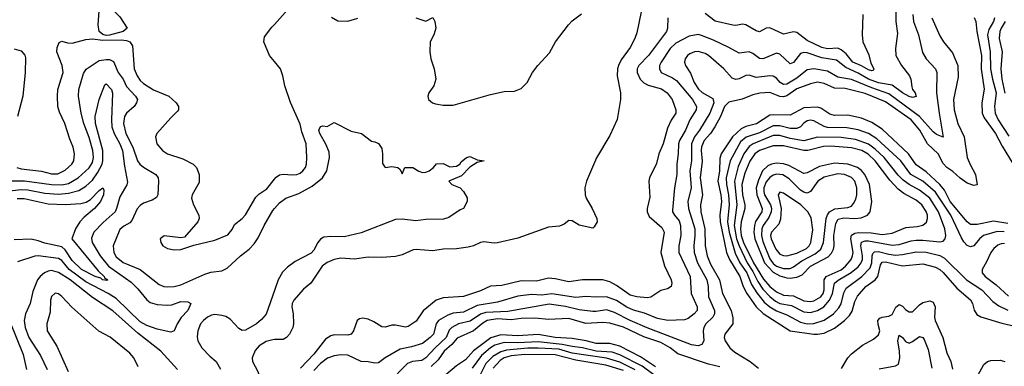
# Model space of a CAD drawing. Header units: inches. Extents: x 884549 to 1028252, y 526810 to 653624.
# Tile 803 of 1056: x 968502 to 974289, y 610961 to 613000. Entities that reach past the tile are written whole.
import ezdxf

# ---------------------------------------------------------------- set-up
doc = ezdxf.new("R2010")
doc.units = ezdxf.units.IN
doc.header["$MEASUREMENT"] = 0
doc.layers.add('A9661', color=7, linetype='Continuous')
doc.layers.add('A9671', color=7, linetype='Continuous')

msp = doc.modelspace()

# ---------------------------------------------------------------- linework, layer by layer
at = {"layer": 'A9661', "color": 5, "elevation": 2180}
msp.add_lwpolyline([(969010, 612906), (968990, 612912.3), (968969.5, 612930), (968964.2, 612970), (968969.8, 613050), (968979.3, 613070), (968990, 613080.7), (969030, 613073.7), (969050, 613057.1), (969090, 613015.8), (969133.1, 612950), (969110.2, 612929.8), (969030, 612909.3)], close=True, dxfattribs=at)
at = {"layer": 'A9661', "color": 5}
for points, elevation in [([(970000, 612753.5), (969970.9, 612790), (969936.9, 612870), (969941.5, 612898.5), (969984.9, 612955.1), (970000, 612972)], 2180), ([(968484.9, 612130), (968510, 612122.9), (968630, 612108.9), (968690, 612093.8), (968726.2, 612093.8), (968770, 612114.7), (968808.8, 612150), (968819.8, 612170), (968824.2, 612210), (968815.8, 612250), (968796.3, 612296.3), (968767.3, 612390), (968735.8, 612455.8), (968727.3, 612490), (968723.7, 612550), (968726.8, 612590), (968758.7, 612690), (968752, 612730), (968721, 612810), (968722.9, 612837.1), (968734.9, 612865.1), (968750, 612873.4), (968783, 612863), (968810, 612861.3), (968890, 612883.2), (968930, 612888.1), (968990, 612879.5), (969098.9, 612881.1), (969130, 612877), (969149.2, 612869.2), (969165.8, 612845.8), (969175.7, 612710), (969191.9, 612670), (969210, 612642.5), (969230, 612623.6), (969287.7, 612587.7), (969377.8, 612550), (969422.8, 612510), (969435.8, 612490), (969436.1, 612470), (969430, 612461.3), (969390, 612423.5), (969308.4, 612330), (969300.3, 612310), (969308.9, 612270), (969341.7, 612230), (969370, 612211.1), (969460.7, 612180.7), (969521.7, 612150), (969540.9, 612130), (969557.4, 612090), (969557.6, 612042.4), (969515.3, 611970), (969511.4, 611950), (969523.9, 611910), (969554.9, 611850), (969557.8, 611830), (969548.9, 611810), (969470, 611720.9), (969450, 611717), (969350.7, 611729.3), (969328, 611710), (969330.8, 611690), (969344, 611670), (969370, 611654), (969410, 611646), (969450, 611648.2), (969526.2, 611673.8), (969650, 611703.1), (969725.4, 611734.6), (969750, 611765.5), (969765, 611795), (969810, 611830.3), (969830, 611851.8), (969890, 611956), (969906.9, 611973.1), (969955, 612005), (970000, 612061.5)], 2180), ([(968470, 612827.6), (968510, 612816.9), (968531.7, 612791.7), (968535.5, 612775.5), (968535.4, 612690), (968520.2, 612550), (968489.3, 612430.7)], 2180), ([(968430, 612052.9), (968530, 612052.3), (968689.6, 612029.6), (968750, 612028), (968790, 612035.9), (968846, 612070), (968910, 612128.1), (968930, 612160.7), (968936.4, 612190), (968932, 612230), (968910, 612307.1), (968878.4, 612390), (968863.1, 612450), (968848.7, 612550), (968849.3, 612590), (968877.1, 612682.9), (968892, 612708), (968970, 612759), (969010, 612766.3), (969030, 612765.1), (969053.3, 612753.3), (969081.7, 612690), (969109.6, 612649.6), (969130, 612607.3), (969182.7, 612550), (969194.4, 612530), (969189.2, 612510), (969174.5, 612490), (969130.1, 612450), (969117.6, 612430), (969111.9, 612390), (969126.6, 612330), (969166.2, 612250), (969193.9, 612170), (969208.1, 612150), (969230, 612132.1), (969303.2, 612090), (969316.2, 612070), (969317.7, 612050), (969314.2, 611970), (969305.6, 611954.4), (969281.4, 611938.6), (969230, 611920.7), (969210, 611906.6), (969193.5, 611886.5), (969161.6, 611818.4), (969150, 611805.4), (969114, 611786), (969090, 611765.2), (969051, 611670), (969054.6, 611630), (969070, 611604.6), (969110, 611571.5), (969209.6, 611529.6), (969322.8, 611442.8), (969350, 611431), (969368.9, 611428.9), (969410, 611430.7), (969450, 611439.8), (969590, 611503.3), (969626.1, 611513.9), (969690, 611522.5), (969721.2, 611538.8), (969799.1, 611610), (969850.3, 611649.7), (969879.6, 611680.4), (969903.8, 611716.2), (969939, 611790), (969990, 611877.2), (970000, 611888.4)], 2160), ([(968410, 611988.9), (968510, 612000.6), (968550, 611999.5), (968650, 611979.5), (968730, 611974.1), (968790, 611979), (968850, 611995.5), (968890, 612020.5), (968930, 612056.8), (968960.2, 612099.8), (968986.4, 612150), (968990.9, 612170), (968990.7, 612230.7), (968948.2, 612390), (968945.4, 612430), (968969.9, 612530.1), (969002.7, 612617.3), (969010, 612622), (969041.7, 612590), (969047.6, 612567.6), (969041.3, 612410), (969044.6, 612370), (969057.7, 612330), (969091.6, 612270), (969106.5, 612230), (969118, 612138), (969136, 612044), (969132.5, 612027.6), (969090, 611956.9), (969071.9, 611890), (969062.4, 611870), (968992.6, 611807.4), (968938.6, 611750), (968925.2, 611714.8), (968927.9, 611690), (968974.4, 611610), (969024.2, 611550), (969156.4, 611456.4), (969196.9, 611416.9), (969250, 611352.4), (969270, 611336.8), (969310, 611324.8), (969370, 611321.4), (969397, 611323), (969450, 611342.3), (969490, 611339.6), (969508, 611330), (969490.2, 611290), (969451.8, 611248.2), (969428, 611210), (969410, 611169.5), (969390, 611160.8), (969310, 611178.9), (969250, 611201.6), (969210, 611223), (969070, 611359.9), (969022.5, 611390), (968890, 611458.7), (968792.9, 611530), (968750, 611583.7), (968730, 611595.9), (968610, 611610.4), (968591.3, 611608.7), (968490, 611575.1)], 2140), ([(968488.2, 611948.2), (968529, 611949), (968670, 611917.2), (968770, 611912), (968860.7, 611919.3), (968893.1, 611926.9), (968918.7, 611941.3), (968970, 611995.5), (968990.3, 612010.3), (968996.7, 611996.7), (968994.8, 611970), (968976.6, 611930), (968941, 611890), (968880.9, 611839.1), (968856.1, 611810), (968830.1, 611770), (968808.3, 611710), (968962.8, 611522.8), (968998.6, 611490), (969000.4, 611480.4), (969019.3, 611470), (969013.4, 611466.6), (968989.8, 611470), (968979.5, 611479.5), (968946.4, 611490), (968865.1, 611530), (968810, 611584), (968770, 611645.2), (968750, 611663.4), (968650, 611684.8), (968610, 611699.6), (968570, 611707.9), (968470, 611705.3)], 2120), ([(969430, 610942.4), (969331.6, 611050), (969196.7, 611156.7), (969050, 611286.9), (968930, 611366.1), (968799.2, 611470), (968730, 611512.8), (968690, 611524.5), (968670, 611521.4), (968647.6, 611510), (968623.2, 611490), (968607.4, 611470), (968579.9, 611400.1), (968563.8, 611330), (968535.7, 611270), (968527.6, 611230), (968535.1, 611190), (968556.9, 611130), (968624.7, 611024.7), (968663.1, 610943.1)], 2160), ([(969197.9, 610957.9), (969172.2, 611010), (969150, 611037.7), (969033, 611133), (968967.4, 611167.4), (968808.5, 611308.5), (968750, 611371.6), (968730, 611387.3), (968710, 611390.7), (968690, 611371.5), (968683.2, 611350), (968680.6, 611279.4), (968661, 611210), (968662.9, 611170), (968720.2, 611080.2), (968787.6, 610930)], 2180), ([(970000, 611406.9), (969951.5, 611268.5), (969924.2, 611235.8), (969893.2, 611210), (969830, 611174.2), (969810, 611171.7), (969790, 611183.5), (969739.2, 611239.2), (969713.5, 611253.5), (969690, 611260.3), (969650, 611265), (969630, 611261.2), (969606.4, 611250), (969582.2, 611230), (969565, 611210), (969548.3, 611170), (969545.5, 611134.5), (969549, 611110), (969573.2, 611070), (969620.6, 611020.6), (969657.8, 610990), (969683.2, 610943.2)], 2160), ([(968444.8, 611224.8), (968523, 611030), (968542.6, 610942.6)], 2140), ([(970000, 611117.7), (969990, 611117.4), (969950, 611107.3), (969910, 611081.4), (969886, 611054), (969867.5, 611010), (969870.8, 610990), (969901.2, 610930), (969915.4, 610890), (969950.8, 610830), (969968.6, 610790), (970000, 610667)], 2180)]:
    msp.add_lwpolyline(points, dxfattribs=dict(at, elevation=elevation))
at = {"layer": 'A9671', "color": 5}
for points, elevation in [([(970000, 612972), (970110, 613094.4)], 2180), ([(973650.8, 613070), (973651.8, 612990), (973661.7, 612918.3), (973649.3, 612830), (973652, 612790), (973684.1, 612730), (973731.3, 612670), (973740.1, 612650), (973744.2, 612604.2), (973749.5, 612589.5), (973765, 612570), (973770, 612547.6), (973750, 612542.9), (973730, 612548.4), (973690, 612570.4), (973630, 612615.1), (973550, 612628.3), (973490, 612650.2), (973430, 612684.7), (973357.8, 612717.8), (973302.7, 612762.7), (973216.5, 612776.5), (973130, 612804.5), (973110, 612807.4), (973090, 612800.2), (973050, 612747.3), (973030, 612740.7), (972970, 612797.4), (972950, 612802.3), (972885, 612775), (972870, 612770.5), (972850, 612771.7), (972810, 612801.3), (972790, 612809.9), (972730, 612803.9), (972670, 612837.2), (972578.7, 612878.7), (972510, 612907.8), (972490, 612911.9), (972437, 612903), (972358.8, 612861.2), (972324.6, 612830), (972272.3, 612750), (972261.3, 612730), (972261.3, 612710), (972271.8, 612690), (972338.4, 612658.4), (972361.3, 612641.3), (972456.9, 612530), (972478.9, 612490), (972477.2, 612470), (972441.1, 612410), (972414.5, 612350), (972380.7, 612290), (972374.6, 612270), (972372.6, 612210), (972364.6, 612150), (972364.8, 612090), (972349.6, 612010.4), (972338.6, 611878.6), (972338.6, 611870), (972350.1, 611850.1), (972377.1, 611817.1), (972385.3, 611790), (972387, 611730), (972375, 611670), (972376.8, 611630), (972442.9, 611490), (972448.3, 611390), (972483.3, 611310), (972483.5, 611290), (972465.6, 611270), (972430, 611242.4), (972410, 611234.2), (972310.6, 611229.4), (972250, 611242.5), (972173.6, 611273.6), (972110, 611290.6), (972070, 611309.6), (972010, 611348.6), (971950, 611369.9), (971890, 611367.4), (971830, 611370.9), (971770, 611366.4), (971630, 611386.5), (971570, 611378.6), (971510, 611383.4), (971430, 611373.7), (971310, 611339), (971190, 611318.1), (971110, 611279), (971050, 611273.7), (971017.5, 611262.5), (970963.9, 611230), (970950.1, 611210), (970933.3, 611150), (970915.1, 611130), (970870, 611095.3), (970805.4, 611074.6), (970738.7, 611061.3), (970650.1, 611009.9), (970610, 610980.7), (970590, 610978.5), (970550, 610987.6), (970510, 610989.8), (970430, 611025.5), (970390, 611027.6), (970350, 611023.1), (970311, 611009), (970270, 610977.3), (970230, 610936.2)], 2240), ([(972154.8, 613045.2), (972130, 612922), (972117.5, 612890), (972090, 612837.2), (972036.8, 612763.2), (972021.6, 612730), (972015.9, 612710), (972014.2, 612670), (972032.5, 612570), (972033.8, 612530), (972013, 612413), (971970, 612319.5), (971892.8, 612187.2), (971832.8, 612050), (971823.6, 612010), (971824.5, 611970), (971832.1, 611950), (971866.7, 611890), (971893.7, 611830), (971896.4, 611810), (971878.9, 611781.1), (971870, 611774.5), (971790, 611791.5), (971750, 611816.3), (971730, 611818.4), (971702, 611798), (971674.2, 611785.8), (971610, 611779.2), (971430, 611715.6), (971310, 611687.8), (971290, 611685.8), (971230, 611693.3), (971210, 611689.8), (971170.1, 611669.9), (971138.7, 611661.3), (971070, 611652.2), (970990.1, 611649.9), (970930, 611639.5), (970831.8, 611648.2), (970813.8, 611646.2), (970750, 611615.9), (970710, 611606.4), (970630, 611601.8), (970550, 611603.7), (970470, 611590.6), (970390, 611596.5), (970350, 611589.8), (970310, 611571.7), (970279.6, 611550), (970214, 611450), (970170, 611414.7), (970112.9, 611350), (970103.2, 611330), (970100.9, 611310), (970110.2, 611270.2), (970111.5, 611210), (970107.9, 611190), (970088.3, 611150), (970070, 611129.8), (970050, 611119.4), (970000, 611117.7)], 2180), ([(972311.7, 613010), (972308.6, 612950), (972302.8, 612930), (972197.7, 612790), (972141, 612730), (972131.5, 612710), (972130.5, 612690), (972149.2, 612650), (972170, 612628.4), (972195.3, 612615.3), (972273.6, 612593.6), (972307.1, 612570), (972337.5, 612530), (972357.8, 612470), (972358.5, 612450), (972331.6, 612408.4), (972310, 612361.6), (972283, 612270), (972258.7, 612210), (972245.6, 612154.4), (972202.9, 612070), (972198.9, 612050), (972204.7, 611955.3), (972188.8, 611890), (972190.1, 611870), (972202.5, 611842.5), (972276.5, 611776.5), (972289.6, 611750), (972271, 611630), (972291.8, 611551.8), (972330.1, 611470), (972334, 611450), (972330, 611429.8), (972310, 611417.1), (972270, 611406.2), (972212.3, 611367.7), (972190, 611364.6), (972130, 611369.3), (972090, 611379.3), (972010, 611436.9), (971970, 611458.8), (971930, 611469.9), (971810, 611469.9), (971730, 611458.5), (971650, 611476.4), (971610, 611478.5), (971539.2, 611460.8), (971450, 611463.1), (971335.7, 611435.7), (971270, 611432.5), (971210, 611404.7), (971110, 611371.4), (970990, 611364.3), (970950, 611350.5), (970872.6, 611287.4), (970832.6, 611227.4), (970785.2, 611194.8), (970768.7, 611191.3), (970710, 611203.4), (970690, 611202.6), (970650, 611190.9), (970630, 611192.3), (970583.2, 611223.2), (970550, 611238), (970516.3, 611243.7), (970500, 611240), (970485.3, 611230), (970464.4, 611170), (970449.3, 611150.7), (970430, 611144.8), (970350, 611146.9), (970330, 611139.9), (970299.9, 611120.1), (970230, 611031.6), (970152.7, 610950)], 2220), ([(970333.9, 613013.9), (970372.7, 612992.7), (970430, 612991.4), (970490, 613008.4)], 2180), ([(973750.6, 613030), (973755.9, 612990), (973783.4, 612910), (973807.7, 612807.7), (973830, 612770.2), (973883.8, 612710), (973892.4, 612690), (973890.7, 612570), (973905.6, 612450), (973930, 612309.6), (973890, 612323.7), (973870, 612339.6), (973789.6, 612429.6), (973610, 612563.4), (973510, 612598.6), (973390, 612649), (973310, 612661.7), (973250, 612697.1), (973170, 612711.1), (973130, 612705.1), (973070, 612655.7), (973010, 612620.7), (972990, 612619), (972971, 612631), (972950, 612656.8), (972930, 612667.3), (972910, 612669.3), (972830, 612659.3), (972790, 612673.6), (972770, 612672.2), (972730, 612652.4), (972710, 612647.7), (972690, 612655.4), (972641.3, 612710), (972550, 612789.2), (972530, 612801.8), (972490, 612812.2), (972468.6, 612811.4), (972440.2, 612799.8), (972426.6, 612790), (972412.9, 612770), (972409.5, 612750), (972415.9, 612730), (972444.6, 612684.6), (972466.5, 612630), (972491.5, 612591.5), (972512.3, 612572.3), (972575.7, 612535.7), (972582.2, 612510), (972558.5, 612450), (972497.6, 612350), (972467.6, 612310), (972450.1, 612270), (972449.7, 612170.3), (972441.4, 612110), (972448.6, 612010), (972429.7, 611930), (972432.2, 611890), (972469.4, 611770), (972470.4, 611730), (972463.4, 611670), (972466.5, 611630), (972486.2, 611570), (972540.1, 611470), (972548.8, 611430), (972550.5, 611370), (972585.5, 611290), (972584.8, 611270), (972574.8, 611250), (972534.3, 611210), (972523.6, 611190), (972519.8, 611170), (972522.2, 611110), (972511.7, 611090), (972490, 611082.1), (972450, 611086.7), (972190, 611187.5), (972090, 611230.9), (971998, 611278), (971950, 611293.3), (971890, 611283.2), (971870, 611284.2), (971790, 611294), (971710, 611313.4), (971613.8, 611326.2), (971370, 611283), (971242, 611278), (971210, 611268.4), (971150, 611225.5), (971081.5, 611210), (971041.1, 611190), (971026.3, 611173.7), (971008.4, 611130), (970944.2, 611070), (970890, 611010.4), (970864.6, 610995.4), (970810, 610989.9), (970782, 610978), (970670, 610864.4)], 2260), ([(970830.5, 613010.5), (970890, 612990.8), (970930, 613013), (970942, 612990), (970948.4, 612950), (970935.4, 612910), (970914.9, 612870), (970913.2, 612810), (970918.6, 612770), (970937.8, 612710), (970948.5, 612650), (970935.5, 612610), (970906.4, 612570), (970901.6, 612550), (970903.8, 612530), (970927.3, 612510), (970945.5, 612505.5), (970990, 612497.6), (971050, 612498), (971270, 612560.2), (971350, 612576.9), (971410, 612579.5), (971450, 612595.8), (971484.2, 612630), (971515.4, 612690), (971546.4, 612730), (971615.4, 612804.6), (971650.8, 612870), (971727.9, 612970), (971750, 612994), (971804.7, 613035.3)], 2180), ([(973862.9, 613010), (973910, 612904.9), (973930.6, 612870.6), (973984.6, 612804.6), (974015.1, 612730), (974017.6, 612662.4), (973989.2, 612530.8), (973994.2, 612470), (974014.7, 612390), (974053.1, 612310), (974071.1, 612190), (974087.7, 612147.7), (974119.3, 612090), (974130, 612027.6), (974110, 612024.4), (974070, 612038.7), (974030, 612067), (973986.6, 612106.6), (973950, 612130.3), (973930, 612153.8), (973900.1, 612210), (973837.2, 612270), (973792.3, 612350), (973740.8, 612410), (973590, 612516.1), (973470, 612565.1), (973354.2, 612594.2), (973290, 612597.7), (973230, 612624.9), (973190, 612631.8), (973150, 612622.6), (973070, 612593.9), (973010, 612552.5), (972990, 612546.1), (972970, 612549), (972910, 612570.7), (972852, 612568), (972810, 612558.3), (972748.4, 612531.6), (972670, 612515.2), (972644.1, 612490), (972620.3, 612430), (972587.8, 612370), (972561.3, 612330), (972525.3, 612290), (972508.2, 612251.8), (972506.4, 612230), (972512.8, 612167.2), (972502.1, 612070), (972514.4, 611970), (972504, 611910), (972504.2, 611870), (972529.5, 611770), (972530.1, 611670), (972541.9, 611610), (972561.1, 611561.1), (972613.9, 611470), (972633, 611390), (972684, 611290), (972693.9, 611246.1), (972693.8, 611210), (972645.8, 611150), (972643.1, 611130), (972647.9, 611110), (972675.7, 611070), (972704.2, 611044.2), (972795.6, 610990), (972843.7, 610950)], 2280), ([(973457.8, 613030), (973453.2, 612910), (973457.5, 612870), (973492.6, 612792.6), (973504.9, 612744.9), (973522.2, 612710), (973518.3, 612701.7), (973510, 612699.4), (973490, 612704.5), (973449.1, 612729.1), (973399.2, 612750), (973358.7, 612798.7), (973330, 612823.4), (973310, 612832.9), (973250, 612829.1), (973216.3, 612836.3), (973130, 612877.8), (973070, 612924.3), (973050, 612928.6), (972990, 612915.5), (972910, 612952.3), (972890, 612950.8), (972850, 612929), (972830, 612934.7), (972770, 612969.9), (972750, 612974.2), (972710, 612966.2), (972692.6, 612967.4), (972590, 612990.4), (972530, 613037.2)], 2220), ([(974112.3, 613012.3), (974121, 612990), (974126.8, 612930), (974153.8, 612790), (974153.2, 612710), (974169.7, 612590.3), (974157.1, 612510), (974159.4, 612450), (974170, 612423.5), (974236.2, 612330), (974275.1, 612255.1), (974339.9, 612150)], 2320), ([(974230.8, 613010), (974225.5, 612990), (974197.7, 612942.3), (974190.6, 612910), (974204.6, 612810), (974208.4, 612710), (974218.8, 612650), (974240.5, 612570), (974231.3, 612490), (974235.6, 612450), (974253, 612410), (974315.7, 612315.7)], 2340), ([(974294.6, 612990), (974269.7, 612950), (974262.4, 612930), (974258.3, 612890), (974275.7, 612810), (974268.5, 612710), (974273.2, 612650), (974291.9, 612568.1)], 2360), ([(970000, 612061.5), (970010, 612074), (970030, 612087.9), (970050, 612091.4), (970106.3, 612086.3), (970130, 612089.2), (970150, 612096.9), (970166.9, 612110), (970181.1, 612130), (970187.4, 612150), (970189.9, 612189.8), (970185.3, 612270), (970159.9, 612339.9), (970150, 612386), (970093.3, 612513.3), (970061.2, 612610), (970049.6, 612669.5), (970034.7, 612710), (970000, 612753.5)], 2180), ([(974310, 611800.1), (974224.5, 611815.5), (974130, 611795.2), (974090, 611795.3), (974070, 611809.9), (973970.6, 611930), (973936.2, 611996.2), (973910.1, 612030.1), (973830, 612105.8), (973770, 612145.3), (973726.2, 612210), (973570, 612356.7), (973510, 612395.2), (973450, 612421), (973370, 612437.5), (973290, 612435.4), (973263.9, 612443.9), (973210, 612479.5), (973190, 612484.5), (973110, 612481.8), (973030, 612437.9), (972930, 612441), (972910, 612437.5), (972831.9, 612388.1), (972770, 612370.7), (972742.9, 612357.1), (972692.1, 612310), (972624.6, 612210), (972617.6, 612182.4), (972614.2, 612110), (972605, 612050), (972622.8, 611970), (972626.9, 611930), (972617.5, 611850), (972618.8, 611810), (972656.8, 611630), (972673.3, 611590), (972733.4, 611490), (972754.6, 611430), (972774.8, 611390), (972830.2, 611310.2), (972871.7, 611271.7), (973030.4, 611170.4), (973170, 611149.7), (973190.9, 611149.1), (973230, 611156.6), (973290, 611184.5), (973349.4, 611230.6), (973379.5, 611260.5), (973394.1, 611285.9), (973410, 611343.1), (973426.2, 611373.8), (973474.1, 611430), (973529.6, 611470.3), (973544.6, 611490), (973561.9, 611558.1), (973570, 611573.8), (973590, 611576.2), (973690, 611552.9), (973810, 611563.3), (973884.4, 611544.4), (973910, 611530.5), (973930, 611512.8), (974010, 611419.9), (974090, 611351.5), (974101.2, 611330), (974111.7, 611291.7), (974126.5, 611266.5), (974151.6, 611251.6), (974274.5, 611214.5), (974410, 611182.8)], 2320), ([(970000, 611888.4), (970030, 611922.2), (970067.2, 611950), (970142.4, 611977.6), (970220.3, 612019.7), (970281.8, 612070), (970307.2, 612110), (970323.5, 612190), (970320, 612220), (970303.9, 612263.9), (970266, 612330), (970260.9, 612350), (970270, 612372), (970284.7, 612375.3), (970310, 612371), (970350, 612394.8), (970450, 612344), (970511.3, 612330), (970570, 612284.7), (970590, 612282), (970610.9, 612270.9), (970630, 612242), (970634.9, 612210), (970634.9, 612154.9), (970650, 612130.8), (970690, 612136.4), (970724.7, 612130), (970738, 612118), (970750, 612094), (970766, 612130), (970812, 612130), (970848.5, 612108.5), (970870, 612101.6), (970890, 612102.4), (970909, 612110), (970934, 612130), (970951.3, 612151.3), (970990, 612154), (971030, 612134), (971070, 612137.3), (971089, 612150), (971096.5, 612163.5), (971129, 612190), (971150, 612194.9), (971190, 612176.3), (971231.3, 612170), (971190, 612159), (971148.3, 612131.7), (971099.5, 612080.5), (971024.7, 612050), (971042, 612030), (971090, 612011), (971111.3, 611990), (971131.1, 611951.1), (971131.3, 611930), (971110.7, 611889.3), (971090, 611882), (971023.4, 611836.6), (970992.7, 611827.3), (970890, 611825.1), (970830, 611817.4), (970750, 611826.9), (970710, 611824), (970510, 611745.1), (970410, 611723.2), (970330, 611725.1), (970290, 611720.4), (970270.8, 611709.2), (970253.4, 611690), (970230, 611644.5), (970214.4, 611625.6), (970121.9, 611578.1), (970075.8, 611544.2), (970046.1, 611513.9), (970022.1, 611470), (970000, 611406.9)], 2160), ([(974288.7, 611751.3), (974246.7, 611753.3), (974167, 611730), (974142.1, 611710), (974110, 611669.8), (974090, 611663.8), (974070, 611671.6), (974050, 611692.4), (974036.3, 611716.4), (973974.1, 611850), (973884.8, 611984.8), (973810, 612050.3), (973738.4, 612090), (973680.8, 612170), (973538.6, 612298.6), (973490, 612330.3), (973430, 612352), (973363.2, 612363.2), (973250, 612365.3), (973230, 612371.2), (973170, 612404.4), (973150, 612408.8), (973130, 612405.2), (973110, 612391.7), (973090.1, 612369.9), (973070, 612359.9), (973030, 612359.9), (972970, 612374.6), (972930, 612374.9), (972850, 612333.8), (972771.5, 612308.5), (972738.8, 612281.2), (972677.6, 612170), (972655, 612070), (972655.8, 612030), (972667.7, 611970), (972672.5, 611910), (972661.9, 611810), (972671.2, 611750), (972707, 611627), (972735, 611570), (972775, 611510), (972802.5, 611442.5), (972833.3, 611393.3), (972878, 611338), (972910, 611310.1), (972950, 611287.8), (973010, 611264.4), (973090, 611220.4), (973130, 611210.7), (973170, 611212.8), (973230, 611232.4), (973284.8, 611270), (973315.9, 611304.1), (973330, 611328.4), (973346.5, 611393.5), (973360, 611420), (973450.5, 611489.5), (973499.6, 611540.4), (973510.2, 611569.8), (973512.1, 611610), (973516.3, 611623.7), (973526, 611634), (973550, 611636.3), (973610, 611619.9), (973650, 611615.3), (973690, 611618.5), (973770, 611635.2), (973830, 611633.1), (973910, 611613.4), (973937.8, 611597.8), (974066, 611470), (974156.2, 611410), (974221.7, 611341.7), (974256.2, 611316.2), (974310, 611292.1)], 2340), ([(974290, 611683.8), (974270, 611681.5), (974250, 611672.8), (974226.6, 611653.4), (974209.1, 611630), (974184.8, 611575.2), (974158.5, 611530), (974158.5, 611510), (974175.2, 611490), (974240.8, 611440.8), (974313.8, 611373.8)], 2360), ([(973332.1, 610947.9), (973370, 611010.2), (973390, 611034.5), (973455.2, 611084.8), (973519.3, 611120.7), (973550, 611145.7), (973557.5, 611170), (973546.7, 611206.8), (973546.2, 611230), (973556.8, 611243.2), (973570, 611250.1), (973610, 611255.1), (973630, 611265.9), (973650.4, 611309.6), (973670, 611324.1), (973690, 611314.2), (973710, 611293.5), (973730, 611281.3), (973750, 611281.1), (973790, 611322), (973810, 611336.2), (973850, 611345.9), (973870, 611337.6), (973882.9, 611310), (973878.2, 611250), (973882.7, 611230), (973927.9, 611130), (973950, 611039.5), (973973.5, 610990), (973984.9, 610944.9)], 2280), ([(972617.7, 610957.7), (972550, 610973.3), (972370, 611035.1), (972325.6, 611070), (972270, 611101.8), (972170, 611134.8), (972050, 611190.9), (971970, 611214.9), (971930, 611217.9), (971830, 611212.9), (971730, 611242.2), (971610, 611237.2), (971530, 611244.3), (971450, 611241.8), (971390, 611233.7), (971310, 611239.7), (971250, 611229.7), (971224.6, 611215.4), (971170, 611168.9), (971073.7, 611126.3), (971042.7, 611090), (970997.6, 611050), (970960.7, 610999.3), (970920.6, 610959.4)], 2280), ([(972237.9, 610957.9), (972150, 611016.7), (972030, 611078.5), (971970, 611095.4), (971890, 611095.6), (971831.3, 611111.3), (971750, 611125.3), (971650, 611131.1), (971550, 611148), (971430, 611140.3), (971330, 611145.2), (971271.3, 611128.7), (971168.7, 611051.3), (971121.5, 610998.5), (971070, 610962.9), (970970, 610880.2)], 2320), ([(972290, 610865.4), (972160.9, 610960.9), (972030, 611029), (971984.5, 611044.5), (971890, 611050), (971810, 611070.2), (971750, 611076.6), (971689.7, 611089.7), (971550, 611105.7), (971430, 611098.8), (971350, 611100.3), (971294.8, 611085.2), (971270, 611070.5), (971215.5, 611024.5), (971161.2, 610950)], 2340), ([(973553.5, 610946.5), (973650, 610963.2), (973666.6, 610973.4), (973675.6, 611010), (973673.5, 611050), (973662.3, 611110), (973670, 611144.4), (973690, 611130.3), (973707.1, 611107.1), (973730, 611096.3), (973750, 611106), (973790, 611136.8), (973810, 611129.4), (973817.7, 611117.7), (973840.3, 611060.3), (973862.3, 610950)], 2260), ([(972119.4, 610939.4), (972030, 610984.7), (971950, 611009.5), (971750, 611038.2), (971670, 611060.9), (971550, 611068.1), (971488.2, 611068.1), (971363.7, 611056.3), (971330, 611045.6), (971282.2, 611017.8), (971241.8, 610978.2), (971208.9, 610911.1)], 2360), ([(972050, 610936.3), (971947.3, 610967.3), (971770, 610997.2), (971650, 611027.6), (971470.4, 611029.6), (971390, 611022.4), (971350, 611010.8), (971325.3, 610994.7), (971284.8, 610950)], 2380), ([(974133.3, 610906.7), (974168.5, 610971.5), (974190, 610988.7), (974210, 610994.1), (974263.9, 610996.1), (974290.9, 610990)], 2280)]:
    msp.add_lwpolyline(points, dxfattribs=dict(at, elevation=elevation))
for points, elevation in [([(972930, 612318.3), (972813.3, 612270), (972790, 612253.9), (972758.3, 612210), (972724.3, 612135.7), (972702.3, 612050), (972716.9, 611910), (972702, 611790), (972715.7, 611710), (972729.8, 611669.8), (972777, 611570), (972810, 611518.1), (972839.3, 611459.3), (972870, 611414.8), (972910, 611372.1), (972944.7, 611344.7), (972970, 611331.1), (973038, 611318), (973110, 611280.4), (973150, 611276.6), (973190, 611288.3), (973228.4, 611311.6), (973262, 611350), (973279.8, 611390), (973290.8, 611450), (973312.2, 611467.8), (973388.3, 611511.8), (973430, 611546.3), (973448.1, 611570), (973455.3, 611590), (973456.1, 611610), (973445.5, 611670), (973450, 611691.7), (973470, 611699), (973490, 611698.7), (973630, 611673.8), (973670, 611677.4), (973741.3, 611698.7), (973770, 611702.7), (973810, 611703.7), (973910, 611692.5), (973930, 611698), (973941, 611710), (973944.7, 611730), (973939.7, 611770), (973902.2, 611870), (973850.1, 611950.1), (973790, 611996.7), (973730, 612029.9), (973695, 612055), (973665.5, 612085.5), (973582.1, 612190), (973530, 612237.4), (973490, 612266.8), (973414.3, 612294.3), (973330, 612307), (973190, 612308.9), (973110, 612287.8), (973030, 612300.2), (972970, 612318.3)], 2360), ([(972930, 612258.6), (972850.2, 612229.8), (972822.1, 612210), (972792.3, 612167.7), (972763, 612097), (972747, 612030), (972750.7, 611970), (972764.4, 611910), (972763.4, 611890), (972742.2, 611810), (972738.8, 611770), (972742.4, 611730), (972756.8, 611690), (972813.7, 611570), (972874.2, 611474.2), (972910.7, 611430.7), (972950, 611399), (972990, 611379.9), (973050, 611375.6), (973110, 611345.7), (973150, 611342.5), (973170, 611346.4), (973210, 611369), (973224.5, 611390), (973230.9, 611410), (973230.6, 611470), (973242, 611490), (973330.6, 611529.4), (973354.8, 611550), (973387.9, 611590), (973397.3, 611610), (973400.4, 611630), (973386.4, 611710), (973390, 611732.4), (973410, 611744.9), (973432.5, 611747.5), (973505.2, 611745.2), (973570, 611737.2), (973630, 611743.4), (973710, 611777.8), (973776.3, 611783.7), (973810, 611791.6), (973831.2, 611808.8), (973837.6, 611830), (973837.3, 611850), (973830, 611872.2), (973804.6, 611910), (973770, 611938.4), (973697.5, 611977.5), (973663.9, 612003.9), (973615.7, 612055.7), (973529.6, 612169.6), (973488.5, 612208.5), (973451.1, 612231.1), (973390, 612246.5), (973270, 612255.7), (973226.6, 612253.4), (973133.1, 612230), (973110, 612230.2), (972990, 612258.5)], 2380), ([(973290, 612156.7), (973203.5, 612136.5), (973130, 612098.3), (973110, 612095.1), (973022.9, 612142.9), (972990, 612152.5), (972950, 612155.5), (972919.7, 612150), (972899.2, 612140.8), (972867.6, 612110), (972843.5, 612056.5), (972831.1, 612010), (972834, 611970), (972866.3, 611890), (972863.1, 611870), (972827.4, 611812.6), (972820.2, 611790), (972816.4, 611750), (972823.1, 611710), (972880.2, 611570), (972930, 611514.9), (972970, 611492.3), (973010, 611480.6), (973030, 611478.8), (973070, 611486.1), (973100.3, 611499.7), (973149.6, 611550.4), (973254.4, 611605.6), (973274, 611626), (973285.4, 611650), (973288.7, 611670), (973287.7, 611730), (973298.6, 611801.4), (973312.8, 611827.2), (973345.4, 611834.6), (973410, 611829.6), (973446.6, 611833.5), (973485, 611850), (973499.4, 611870), (973509.9, 611930), (973496.2, 612030), (973469.9, 612090), (973450, 612112.1), (973425.2, 612130), (973370, 612150.7)], 2420), ([(973310, 612093.6), (973230, 612074.5), (973192.5, 612050), (973150, 611988.9), (973130, 611979.9), (973110, 611984.6), (973090, 611996.9), (973023.7, 612063.7), (972987.3, 612087.3), (972951.1, 612091.1), (972930, 612085.1), (972910, 612072), (972890, 612047), (972876, 612010), (972875.6, 611990), (972880.2, 611970), (972914.2, 611910), (972919.6, 611890), (972918.8, 611870), (972904.5, 611835.5), (972871.8, 611790), (972863.8, 611770), (972861.3, 611730), (972870, 611694.6), (972910, 611593.1), (972930, 611566.6), (972950, 611550.1), (972990, 611536.2), (973030, 611537), (973050, 611545.8), (973099.6, 611580.4), (973177.7, 611622.3), (973209.5, 611650), (973225.4, 611690), (973242.4, 611830), (973248.6, 611851.4), (973260.9, 611870), (973292.5, 611887.5), (973370, 611895.1), (973390, 611903.5), (973402.1, 611917.9), (973415.8, 611944.2), (973422.5, 611970), (973422.4, 612010), (973410.4, 612050), (973390, 612072.4), (973350, 612089.9)], 2440), ([(972970, 611985.7), (972958.8, 611970), (972977.2, 611890), (972973.5, 611826.5), (972963.2, 611796.8), (972920.1, 611750), (972915.5, 611730), (972918.6, 611710), (972945.1, 611650), (972970, 611621.2), (972990, 611612.5), (973010, 611611.3), (973070, 611626.7), (973125.7, 611654.3), (973141.8, 611670), (973152.5, 611690), (973163.4, 611763.4), (973153.5, 611833.5), (973134.4, 611870), (973092.7, 611910), (972990, 611980.2)], 2460)]:
    msp.add_lwpolyline(points, close=True, dxfattribs=dict(at, elevation=elevation))

doc.saveas('drawing.dxf')
